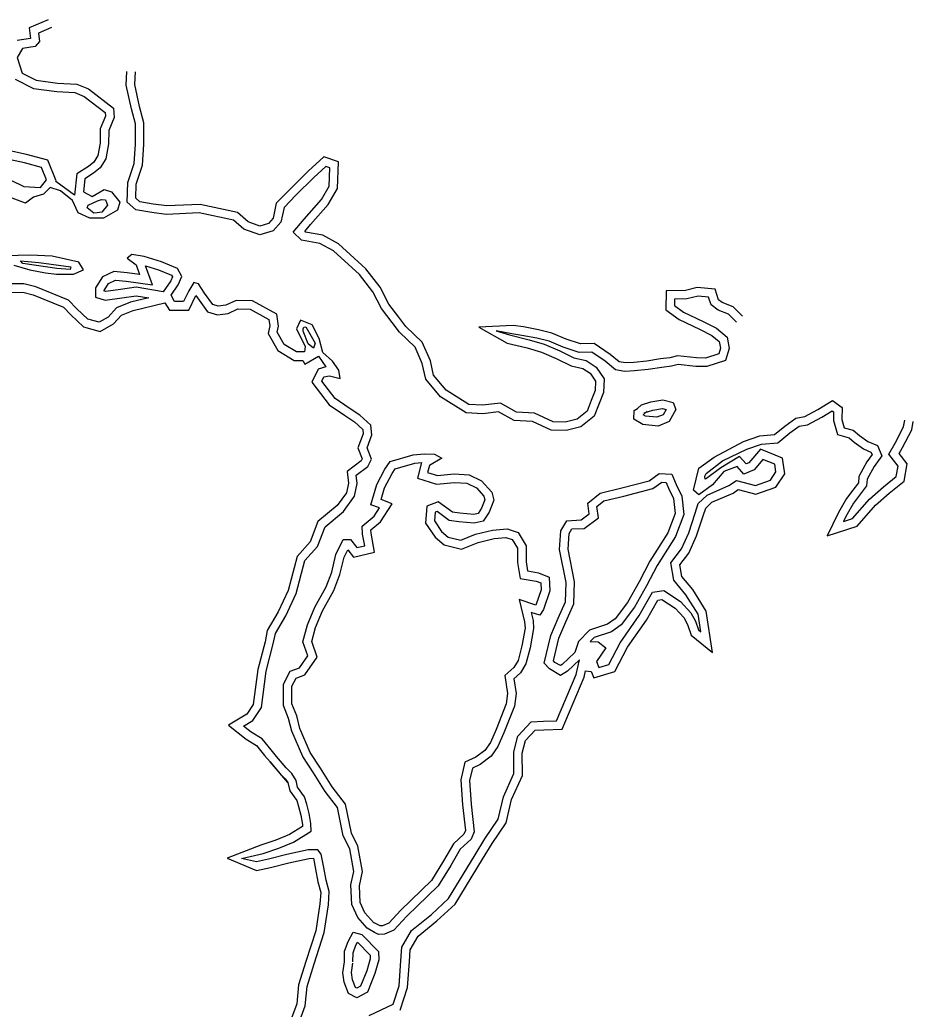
# Model space of a CAD drawing. Extents: x 2160437 to 2172832, y 205694 to 212444.
# Drawn here: x 2161874.3 to 2162189.3, y 211830.2 to 212178.8 of the extents above; entities that cross this region are included whole.
import ezdxf

# ---------------------------------------------------------------- set-up
doc = ezdxf.new("R2010")
doc.units = 0
doc.layers.add('RD_EX_H2O', color=7, linetype='Continuous')
doc.layers.add('RD_EX_VEG_ShrubLine', color=7, linetype='Continuous')

msp = doc.modelspace()

# ---------------------------------------------------------------- linework, layer by layer
at = {"layer": 'RD_EX_H2O'}
for points in [[(2161885.5, 212176.05), (2161880.9, 212174.13), (2161881.24, 212171.16), (2161879.69, 212169.39), (2161875.29, 212168.76), (2161873.41, 212165.52), (2161875.2, 212160.03), (2161880.05, 212157.54), (2161887.64, 212156.51), (2161894.4, 212156.17), (2161898.52, 212154.46), (2161907.33, 212147.69), (2161907.58, 212144.36), (2161905.68, 212139.84), (2161905.64, 212135.08), (2161904.63, 212129.85), (2161902.66, 212126.63), (2161900.24, 212124.72), (2161897.21, 212122.81), (2161896.78, 212118.25), (2161899.88, 212116.61), (2161904.03, 212119.01), (2161906.69, 212118.25), (2161909.59, 212114.61), (2161908.71, 212111.73), (2161903.78, 212108.87), (2161898.95, 212108.89), (2161894.86, 212110.8), (2161892.92, 212115.16), (2161888.62, 212118.54), (2161884.99, 212119.76), (2161882.63, 212117.4), (2161879.09, 212116.27), (2161876.36, 212114.22), (2161870.62, 212116.36)], [(2162112.67, 212056.68), (2162106.41, 212057.38), (2162104.12, 212056.78), (2162100.65, 212056.34), (2162095.81, 212055.61), (2162091.06, 212055.08), (2162087.69, 212054.92), (2162084.38, 212055.51), (2162080.72, 212058.52), (2162075.96, 212061.75), (2162071.53, 212061.59), (2162065.84, 212063.5), (2162061.01, 212065.58), (2162056.55, 212066.61), (2162051.36, 212067.63), (2162047.76, 212068.11), (2162042.23, 212069.17), (2162046.94, 212067.82), (2162053.92, 212066.11), (2162059.24, 212064.58), (2162064.71, 212062.2), (2162069.66, 212059.73), (2162073.99, 212058.79), (2162077.56, 212056.46), (2162080.36, 212052.28), (2162080.12, 212047.55), (2162078.55, 212043.6), (2162076.8, 212039.13), (2162072.16, 212035.37), (2162066.93, 212034.1), (2162061.64, 212034.17), (2162055.03, 212037.3), (2162048.6, 212037.63), (2162043.15, 212040.66), (2162037.56, 212040), (2162031.65, 212040.35), (2162022.64, 212046.01), (2162017.46, 212052.19), (2162016.22, 212057.69), (2162013.66, 212063.47), (2162008.18, 212068.71), (2162005.57, 212072.17), (2162001.88, 212077.05), (2161998.78, 212083.02), (2161994.09, 212089.07), (2161984.87, 212097.41), (2161980.15, 212100.05), (2161973.66, 212101.12), (2161970.66, 212104), (2161974.52, 212108.61), (2161980.64, 212115.46), (2161983.33, 212120.22), (2161983.61, 212126.62), (2161982.25, 212127.08), (2161978, 212123.26), (2161971.62, 212116.97), (2161967.5, 212112.7), (2161966.37, 212107.48), (2161963.64, 212104.41), (2161958.91, 212103), (2161953.31, 212105.02), (2161949.66, 212108.2), (2161937.6, 212110.76), (2161925.97, 212110.24), (2161920.91, 212110.94), (2161915.27, 212111.89), (2161912.2, 212114.6), (2161912.38, 212121.46), (2161914.63, 212128.17), (2161915.08, 212134.96), (2161915.08, 212142.14), (2161913.65, 212147.5), (2161911.81, 212155.79), (2161912.09, 212160.62)], [(2161871.13, 212122.27), (2161875.71, 212120.04), (2161881.62, 212119.69), (2161883.69, 212122.48), (2161881.95, 212126.81), (2161875.94, 212128.47), (2161869.37, 212129.88)], [(2161872.19, 212092.34), (2161877.85, 212090.72), (2161883.32, 212089.66), (2161887.21, 212089.14), (2161893.23, 212089.24), (2161896.75, 212090.66), (2161895.14, 212093.46), (2161885.76, 212095.59), (2161877.98, 212095.86), (2161869.48, 212095.67)], [(2161970.76, 211820.13), (2161974.9, 211831.42), (2161975.58, 211838.17), (2161978.07, 211846.15), (2161981.63, 211857.17), (2161983.13, 211867.01), (2161983.42, 211871.65), (2161982.33, 211875.69), (2161981.53, 211880.11), (2161980.62, 211884.82), (2161979.36, 211886.41), (2161976, 211886.3), (2161968.51, 211884.75), (2161961.96, 211883.02), (2161957.72, 211882.15), (2161952.44, 211883.24), (2161960.15, 211885.07), (2161965.66, 211886.95), (2161970.81, 211889.04), (2161977, 211892.97), (2161976.95, 211895.58), (2161976.3, 211899.15), (2161975.5, 211902.42), (2161974.73, 211905.05), (2161972.27, 211908.45), (2161971.73, 211910.77), (2161970.24, 211913.27), (2161968.24, 211915.23), (2161964.84, 211919.28), (2161962.94, 211921.53), (2161959.75, 211925.43), (2161955.84, 211927.77), (2161953.16, 211929.94), (2161956.51, 211931.91), (2161959.53, 211936.47), (2161961.19, 211949.33), (2161963.69, 211958.93), (2161964.41, 211962.57), (2161968.06, 211968.86), (2161971.75, 211976.65), (2161974.79, 211988.29), (2161979.24, 211993.29), (2161981.94, 212000.21), (2161988.41, 212005.55), (2161992.29, 212010.95), (2161993.23, 212015.43), (2161992.92, 212018.33), (2161997.02, 212021.43), (2161998.31, 212024.01), (2161996.76, 212027.98), (2161998.48, 212032.58), (2161998.13, 212035.93), (2161994.15, 212039.56), (2161990.48, 212042.02), (2161985.45, 212045.38), (2161980.81, 212051.47), (2161981.53, 212053.01), (2161983.52, 212053.34), (2161987.23, 212052.39), (2161986.82, 212055.4), (2161984.56, 212058.58), (2161981.21, 212061.63), (2161979.83, 212066.49), (2161977.38, 212071.29), (2161973.32, 212073.03), (2161971.83, 212069.92), (2161974.98, 212063.72), (2161974.72, 212061.82), (2161971.85, 212061.77), (2161967.51, 212064.42), (2161965.01, 212068.73), (2161965.49, 212070.86), (2161964.88, 212075.1), (2161956.36, 212079.85), (2161950.6, 212079.93), (2161946.94, 212078.27), (2161944.25, 212077.92), (2161942.33, 212078.52), (2161939.42, 212082.54), (2161937.3, 212085.81), (2161935.64, 212086.26), (2161933.91, 212083.37), (2161932.06, 212079.52), (2161928.88, 212079.55), (2161927.65, 212081.75), (2161930.19, 212085.38), (2161931.43, 212088.4), (2161929.93, 212091.18), (2161924.23, 212093.54), (2161918.15, 212095.39), (2161913.82, 212096.17), (2161912.22, 212094.88), (2161915.33, 212092.46), (2161916.56, 212089.07), (2161912.18, 212089.67), (2161907.48, 212090.17), (2161903.48, 212088.25), (2161901, 212084.35), (2161900.98, 212081.11), (2161904.36, 212080.01), (2161910.27, 212080.8), (2161915.34, 212081.57), (2161919.79, 212080.85), (2161913.35, 212079.29), (2161908.4, 212077.31), (2161905.44, 212074.02), (2161902.26, 212072.24), (2161898.29, 212073.35), (2161894.42, 212076.96), (2161891.5, 212080.08), (2161880.02, 212084.75), (2161875.74, 212085.84), (2161870.24, 212085.77)], [(2162127.03, 212072.25), (2162124.17, 212075.11), (2162120.49, 212076.53), (2162118.03, 212078.33), (2162117.19, 212081.14), (2162113.44, 212081.48), (2162109.49, 212080.45), (2162105.19, 212080.37), (2162105.17, 212078.13), (2162108.31, 212075.78), (2162115.23, 212072.53), (2162119.98, 212070.15), (2162123.72, 212066.99), (2162124.37, 212062.97), (2162123.18, 212058.79), (2162116.55, 212056.61), (2162112.67, 212056.68)], [(2161997.52, 211827.98), (2162006, 211831.96), (2162008.07, 211838.42), (2162008.68, 211847.22), (2162009, 211852.06), (2162012.39, 211857.98), (2162019.43, 211863.58), (2162025.44, 211869.16), (2162034.87, 211884.61), (2162038.31, 211890.21), (2162042.98, 211897.11), (2162044.81, 211905), (2162048.5, 211913.19), (2162048.47, 211920.84), (2162049.96, 211926.41), (2162054.64, 211931.45), (2162058.95, 211931.67), (2162063.53, 211931.83), (2162070.43, 211948.18), (2162071.67, 211953.33), (2162067.37, 211949.26), (2162064.96, 211947.77), (2162061.06, 211950.07), (2162059.24, 211952.15), (2162061.53, 211961.88), (2162064.09, 211967.94), (2162066.68, 211973.68), (2162066.92, 211980.6), (2162064.62, 211992.15), (2162065.1, 211998.79), (2162067.23, 212002.33), (2162072.27, 212002.58), (2162075.11, 212004.73), (2162074.61, 212008.55), (2162078.89, 212012.03), (2162086.59, 212013.91), (2162096.24, 212016.4), (2162099.77, 212019.01), (2162104.24, 212018.67), (2162105.73, 212015.06), (2162107.68, 212010.99), (2162108.41, 212004.47), (2162105.45, 211996.73), (2162099.04, 211986.53), (2162095.31, 211979.32), (2162091.07, 211971.8), (2162086.34, 211965.58), (2162082.9, 211963.16), (2162076.83, 211961.16), (2162075.46, 211959.73), (2162078.29, 211959.6), (2162080.97, 211957.55), (2162077.63, 211952.68), (2162078.45, 211950.63), (2162081.99, 211951.68), (2162085.97, 211959.31), (2162092.7, 211968.9), (2162097.43, 211977.1), (2162101.4, 211977.77), (2162107.31, 211973.84), (2162110.95, 211969.91), (2162112.54, 211966.91), (2162113.62, 211963.84), (2162114.45, 211963.16), (2162113.5, 211969.42), (2162109.13, 211976.26), (2162104.91, 211981.42), (2162103.88, 211987.53), (2162107.61, 211992.46), (2162110.16, 211998.1), (2162112.43, 212005), (2162113.55, 212008.4), (2162116.62, 212011.34), (2162124.33, 212014.71), (2162127, 212016.51), (2162133.67, 212014.76), (2162138.94, 212016.59), (2162140.93, 212019.54), (2162140.51, 212022.19), (2162136.35, 212023.89), (2162133.2, 212020.26), (2162129.61, 212018.7), (2162127.23, 212021.4), (2162122.54, 212019.67), (2162118.54, 212014.93), (2162113.72, 212011.45), (2162111.87, 212013.07), (2162113.67, 212020.79), (2162119.16, 212024.68), (2162129.48, 212030.24), (2162135.21, 212032.28), (2162140.44, 212032.68), (2162144, 212035.64), (2162147.98, 212038.47), (2162151.09, 212038.99), (2162155.63, 212041.45), (2162160.82, 212044.69), (2162164.31, 212042.16), (2162164.17, 212038.01), (2162165.02, 212035.1), (2162168.12, 212034.24), (2162170.35, 212032.39), (2162173.31, 212030.28), (2162176.72, 212028.8), (2162178.24, 212025.23), (2162175.52, 212021.47), (2162173.12, 212016.96), (2162172.87, 212014.55), (2162170.38, 212011.29), (2162168.26, 212008.46), (2162165.6, 212003.77), (2162164.76, 212002.04), (2162167.86, 212003.05), (2162173.89, 212009.88), (2162178.89, 212014.3), (2162183.35, 212017.93), (2162183.97, 212021.56), (2162180.71, 212025.79), (2162182.92, 212029.6), (2162185.93, 212035.34), (2162186.37, 212037.78)]]:
    msp.add_lwpolyline(points, dxfattribs=at)
for points in [[(2162093.54, 212043.16), (2162096.79, 212044.22), (2162101, 212044.9), (2162104.69, 212044.01), (2162105.62, 212041.55), (2162103.29, 212037.32), (2162099.43, 212035.69), (2162093.96, 212036.24), (2162090.8, 212038.15), (2162090.95, 212041.14), (2162092.12, 212041.88)], [(2161996.8, 211858.71), (2161993.49, 211862.55), (2161991.34, 211867.04), (2161991.02, 211873.98), (2161992.08, 211878.73), (2161990.62, 211886.69), (2161988.35, 211891.23), (2161986.33, 211901.21), (2161982.02, 211906.89), (2161977.81, 211913.54), (2161974.09, 211919.27), (2161970.24, 211928.13), (2161969.07, 211932.66), (2161967.27, 211937.26), (2161967.28, 211944.73), (2161969.59, 211949.25), (2161972.91, 211950.48), (2161975.85, 211954.66), (2161974.11, 211959.59), (2161975.72, 211965.68), (2161978.38, 211971.84), (2161982.36, 211979), (2161984.33, 211984.21), (2161985.78, 211990.44), (2161988.35, 211995.65), (2161990.87, 211995.71), (2161993.1, 211992.87), (2161995.92, 211993.52), (2161995.17, 211997.59), (2161994.99, 212000.37), (2161999.22, 212003.96), (2162001.08, 212006.82), (2161998.11, 212007.95), (2162000.15, 212015.05), (2162002.98, 212020.53), (2162004.87, 212023.2), (2162013.06, 212025.57), (2162016.9, 212025.94), (2162020.57, 212025.75), (2162023.11, 212024.4), (2162018.72, 212021.78), (2162018.11, 212019.29), (2162021.56, 212018.22), (2162027.49, 212018.84), (2162032.75, 212018.45), (2162037.13, 212016.38), (2162040.7, 212012.37), (2162041.43, 212009.51), (2162039.83, 212005.37), (2162037.68, 212002.16), (2162034.52, 212001.48), (2162029.15, 212001.96), (2162025.73, 212002.45), (2162021.41, 212005.57), (2162020.72, 212005.31), (2162020.48, 212002.26), (2162023.02, 211998.5), (2162025.32, 211996.53), (2162029.86, 211995.42), (2162034.99, 211997.52), (2162041.02, 211999.03), (2162046.09, 211999.48), (2162049.99, 211998.14), (2162052.79, 211993.42), (2162052.8, 211987.79), (2162053.32, 211984.61), (2162057.23, 211983.96), (2162060.97, 211982.45), (2162061.2, 211977.57), (2162058.92, 211971.06), (2162057.71, 211968.99), (2162054.57, 211970.01), (2162055.27, 211967.11), (2162055.47, 211964.29), (2162054.22, 211957.58), (2162052.77, 211951.93), (2162050.88, 211948.73), (2162048.54, 211946.6), (2162049.28, 211941.46), (2162048.71, 211937), (2162045, 211927.58), (2162042.88, 211922.77), (2162040.51, 211919.3), (2162036.67, 211916.47), (2162033.88, 211915.14), (2162032.88, 211910.79), (2162033.41, 211902.46), (2162034.5, 211892.75), (2162033.41, 211890.08), (2162029.57, 211886.56), (2162026.29, 211880.89), (2162021.84, 211873.64), (2162010.79, 211862.95), (2162006.24, 211858.06), (2162002.92, 211856.61), (2162000.76, 211856.5), (2161999.41, 211857.18)], [(2161988.74, 211846.91), (2161988.81, 211850.66), (2161990.03, 211854.02), (2161991.81, 211857.3), (2161994.91, 211856.51), (2162000.8, 211850.54), (2162000.88, 211847.59), (2161999.47, 211842.79), (2161996.87, 211836.24), (2161993.15, 211834.19), (2161990.26, 211835.71), (2161988.73, 211839.76), (2161988.17, 211843.05)]]:
    msp.add_lwpolyline(points, close=True, dxfattribs=at)
at = {"layer": 'RD_EX_VEG_ShrubLine'}
for points in [[(2161884.34, 212178.82), (2161877.67, 212176.03), (2161878.1, 212172.19), (2161873.43, 212171.53)], [(2162129.15, 212074.38), (2162125.85, 212077.68), (2162121.94, 212079.18), (2162120.62, 212080.15), (2162119.49, 212083.95), (2162113.19, 212084.52), (2162109.08, 212083.44), (2162102.22, 212083.32), (2162102.15, 212076.64), (2162106.76, 212073.19), (2162113.92, 212069.83), (2162118.32, 212067.63), (2162120.94, 212065.41), (2162121.31, 212063.15), (2162120.73, 212061.14), (2162116.09, 212059.62), (2162112.86, 212059.67), (2162106.19, 212060.42), (2162103.55, 212059.74), (2162100.23, 212059.31), (2162095.42, 212058.59), (2162090.83, 212058.07), (2162087.88, 212057.93), (2162085.68, 212058.33), (2162082.52, 212060.92), (2162076.83, 212064.78), (2162071.96, 212064.61), (2162066.91, 212066.3), (2162061.95, 212068.45), (2162057.17, 212069.54), (2162051.85, 212070.59), (2162048.24, 212071.07), (2162036.15, 212070.5), (2162046.17, 212064.92), (2162053.15, 212063.21), (2162058.22, 212061.75), (2162063.44, 212059.48), (2162068.66, 212056.87), (2162072.81, 212055.98), (2162075.41, 212054.28), (2162077.32, 212051.44), (2162077.15, 212048.2), (2162075.76, 212044.7), (2162074.3, 212040.97), (2162070.79, 212038.13), (2162066.59, 212037.1), (2162062.34, 212037.16), (2162055.78, 212040.27), (2162049.44, 212040.59), (2162043.75, 212043.75), (2162037.47, 212043.01), (2162032.59, 212043.3), (2162024.63, 212048.3), (2162020.23, 212053.56), (2162019.08, 212058.63), (2162016.16, 212065.22), (2162010.43, 212070.71), (2162007.96, 212073.98), (2162004.43, 212078.66), (2162001.32, 212084.64), (2161996.3, 212091.12), (2161986.64, 212099.86), (2161981.15, 212102.93), (2161975.07, 212103.93), (2161974.76, 212104.22), (2161976.78, 212106.64), (2161983.09, 212113.7), (2161986.3, 212119.37), (2161986.7, 212128.73), (2161981.56, 212130.48), (2161975.95, 212125.44), (2161969.49, 212119.08), (2161964.75, 212114.17), (2161963.61, 212108.88), (2161961.96, 212107.04), (2161959, 212106.16), (2161954.85, 212107.65), (2161951.05, 212110.97), (2161937.85, 212113.78), (2161926.11, 212113.25), (2161921.36, 212113.9), (2161916.61, 212114.7), (2161915.23, 212115.92), (2161915.37, 212120.93), (2161917.59, 212127.58), (2161918.08, 212134.86), (2161918.08, 212142.54), (2161916.57, 212148.22), (2161914.83, 212156.03), (2161915.09, 212160.44)], [(2161872.73, 212157.93), (2161879.14, 212154.64), (2161887.36, 212153.52), (2161893.73, 212153.2), (2161897.01, 212151.84), (2161904.44, 212146.13), (2161904.53, 212144.86), (2161902.69, 212140.45), (2161902.64, 212135.38), (2161901.79, 212130.95), (2161900.38, 212128.65), (2161898.5, 212127.17), (2161894.37, 212124.56), (2161893.65, 212117.06), (2161886.96, 212121.84), (2161887.1, 212122.04), (2161884.18, 212129.31), (2161876.66, 212131.39), (2161870.8, 212132.64)], [(2161870.13, 212082.77), (2161875.38, 212082.84), (2161879.08, 212081.89), (2161889.76, 212077.55), (2161892.29, 212074.83), (2161896.77, 212070.65), (2161902.65, 212069.02), (2161907.34, 212071.65), (2161910.16, 212074.79), (2161914.26, 212076.42), (2161925.39, 212079.13), (2161927.11, 212076.56), (2161933.93, 212076.51), (2161936.42, 212081.66), (2161936.95, 212080.84), (2161940.48, 212075.95), (2161943.99, 212074.86), (2161947.76, 212075.36), (2161951.22, 212076.92), (2161955.56, 212076.86), (2161962.13, 212073.2), (2161962.44, 212070.98), (2161961.83, 212068.24), (2161965.3, 212062.25), (2161971.03, 212058.75), (2161974.11, 212058.81), (2161974.77, 212057.5), (2161979.64, 212060.34), (2161982.27, 212056.54), (2161979.49, 212055.7), (2161977.32, 212051.1), (2161983.37, 212043.16), (2161988.82, 212039.53), (2161992.29, 212037.19), (2161995.27, 212034.48), (2161995.42, 212032.97), (2161993.55, 212027.96), (2161995.03, 212024.16), (2161994.65, 212023.4), (2161989.75, 212019.7), (2161990.19, 212015.58), (2161989.48, 212012.19), (2161986.2, 212007.62), (2161979.43, 212002.02), (2161976.64, 211994.88), (2161972.07, 211989.75), (2161968.92, 211977.68), (2161965.4, 211970.26), (2161961.56, 211963.64), (2161960.77, 211959.59), (2161958.24, 211949.9), (2161956.64, 211937.54), (2161954.39, 211934.15), (2161947.91, 211930.33), (2161954.12, 211925.3), (2161957.76, 211923.13), (2161960.64, 211919.61), (2161962.54, 211917.36)], [(2162073.81, 211949.4), (2162075.79, 211949.19), (2162076.67, 211946.98), (2162084.06, 211949.16), (2162088.54, 211957.75), (2162095.24, 211967.28), (2162099.32, 211974.38), (2162100.73, 211974.61), (2162105.36, 211971.54), (2162108.48, 211968.16), (2162109.79, 211965.71), (2162111.07, 211962.04), (2162118.6, 211955.94), (2162116.37, 211970.5), (2162111.56, 211978.03), (2162107.73, 211982.7), (2162107.05, 211986.75), (2162110.2, 211990.91), (2162112.95, 211997.01), (2162115.28, 212004.06), (2162116.16, 212006.75), (2162118.31, 212008.81), (2162125.78, 212012.07), (2162127.55, 212013.26), (2162133.79, 212011.63), (2162140.87, 212014.08), (2162144.08, 212018.84), (2162143.2, 212024.33), (2162135.49, 212027.48), (2162131.38, 212022.74), (2162130.42, 212022.32), (2162128.12, 212024.92), (2162121.52, 212021), (2162116.48, 212017.14), (2162115.97, 212016.99), (2162115.82, 212018.01), (2162115.82, 212018.01), (2162116.33, 212019), (2162122.1, 212023.44), (2162130.7, 212027.49), (2162135.83, 212029.32), (2162141.62, 212029.76), (2162145.83, 212033.26), (2162149.15, 212035.62), (2162152.08, 212036.11), (2162157.14, 212038.85), (2162160.69, 212041.07), (2162161.26, 212040.66), (2162161.16, 212037.63), (2162162.61, 212032.66), (2162166.7, 212031.52), (2162168.52, 212030.02), (2162171.82, 212027.65), (2162174.43, 212026.52), (2162174.81, 212025.61), (2162172.96, 212023.06), (2162170.2, 212017.85), (2162169.98, 212015.7), (2162167.99, 212013.1), (2162165.74, 212010.1), (2162162.95, 212005.17), (2162158.98, 211997.01), (2162169.57, 212000.45), (2162176.02, 212007.76), (2162180.83, 212012.01), (2162186.12, 212016.31), (2162187.15, 212022.35), (2162184.32, 212026.03), (2162185.54, 212028.16), (2162188.8, 212034.35), (2162189.32, 212037.25)], [(2162094.47, 212040.3), (2162097.5, 212041.29), (2162100.89, 212041.84), (2162102.18, 212041.53), (2162101.16, 212039.68), (2162098.96, 212038.75), (2162094.93, 212039.15), (2162094.13, 212039.64), (2162095.55, 212040.93)], [(2161999.08, 211860.67), (2161996.02, 211864.21), (2161994.31, 211867.79), (2161994.03, 211873.72), (2161995.14, 211878.67), (2161993.5, 211887.65), (2161991.21, 211892.22), (2161989.14, 211902.48), (2161984.48, 211908.6), (2161980.33, 211915.16), (2161976.74, 211920.7), (2161973.09, 211929.11), (2161971.93, 211933.58), (2161970.27, 211937.82), (2161970.28, 211944.01), (2161971.73, 211946.84), (2161974.83, 211948), (2161979.19, 211954.2), (2161977.25, 211959.72), (2161978.56, 211964.7), (2161981.08, 211970.52), (2161985.09, 211977.74), (2161987.2, 211983.34), (2161988.63, 211989.42), (2161989.93, 211992.06), (2161991.92, 211989.52), (2161999.39, 211991.25), (2161998.16, 211997.96), (2161998.08, 211999.06), (2162001.5, 212001.96), (2162005.63, 212008.3), (2162001.75, 212009.77), (2162002.95, 212013.94), (2162005.55, 212018.97), (2162006.71, 212020.6), (2162013.63, 212022.61), (2162015.89, 212022.83), (2162014.52, 212017.27), (2162021.25, 212015.17), (2162027.53, 212015.83), (2162031.97, 212015.5), (2162035.3, 212013.93), (2162037.97, 212010.92), (2162038.28, 212009.7), (2162037.15, 212006.76), (2162035.87, 212004.84), (2162034.34, 212004.51), (2162029.49, 212004.94), (2162026.89, 212005.31), (2162021.85, 212008.95), (2162017.87, 212007.44), (2162017.41, 212001.45), (2162020.76, 211996.49), (2162023.91, 211993.79), (2162030.09, 211992.27), (2162035.93, 211994.66), (2162041.52, 211996.06), (2162045.72, 211996.43), (2162047.97, 211995.66), (2162049.79, 211992.59), (2162049.8, 211987.54), (2162050.71, 211982.01), (2162056.41, 211981.05), (2162058.06, 211980.39), (2162058.17, 211978.01), (2162056.28, 211972.61), (2162050.39, 211974.54), (2162052.3, 211966.65), (2162052.45, 211964.46), (2162051.29, 211958.23), (2162049.97, 211953.08), (2162048.53, 211950.64), (2162045.34, 211947.75), (2162046.25, 211941.43), (2162045.78, 211937.75), (2162042.23, 211928.74), (2162040.25, 211924.23), (2162038.32, 211921.41), (2162035.12, 211919.05), (2162031.28, 211917.23), (2162029.86, 211911.03), (2162030.42, 211902.2), (2162031.43, 211893.17), (2162030.89, 211891.84), (2162027.2, 211888.46), (2162023.71, 211882.43), (2162019.48, 211875.53), (2162008.65, 211865.05), (2162004.47, 211860.56), (2162002.22, 211859.58), (2162001.4, 211859.54), (2162000.85, 211859.81), (2161999.01, 211860.75)], [(2162008.45, 211829.8), (2162011.04, 211837.85), (2162011.67, 211847.02), (2162011.95, 211851.17), (2162014.71, 211855.99), (2162021.39, 211861.3), (2162027.78, 211867.24), (2162037.43, 211883.04), (2162040.83, 211888.59), (2162045.78, 211895.89), (2162047.66, 211904.04), (2162051.5, 211912.55), (2162051.47, 211920.45), (2162052.67, 211924.92), (2162056.01, 211928.52), (2162059.08, 211928.68), (2162065.54, 211928.9), (2162073.29, 211947.24), (2162073.81, 211949.4)], [(2161968.81, 211910.08), (2161962.54, 211917.36), (2161966.04, 211913.19), (2161967.86, 211911.4), (2161968.81, 211910.08), (2161968.81, 211910.08), (2161969.49, 211907.18), (2161972, 211903.71), (2161972.6, 211901.65), (2161973.37, 211898.52), (2161973.95, 211895.28), (2161973.97, 211894.6), (2161969.43, 211891.72), (2161964.61, 211889.76), (2161959.32, 211887.96), (2161947.48, 211883.38), (2161957.72, 211879.08), (2161962.65, 211880.1), (2161969.2, 211881.83), (2161976.36, 211883.31), (2161977.85, 211883.36), (2161978.58, 211879.56), (2161979.4, 211875.03), (2161980.4, 211871.35), (2161980.14, 211867.33), (2161978.7, 211857.86), (2161975.21, 211847.06), (2161972.62, 211838.78), (2161971.95, 211832.09), (2161968.02, 211821.35)], [(2161991.74, 211846.85), (2161991.8, 211850.11), (2161992.77, 211852.79), (2161993.33, 211853.81), (2161993.35, 211853.81), (2161997.84, 211849.27), (2161997.87, 211847.98), (2161996.63, 211843.77), (2161994.48, 211838.34), (2161993.12, 211837.59), (2161992.66, 211837.83), (2161991.64, 211840.55), (2161991.21, 211843.08), (2161991.71, 211846.47)]]:
    msp.add_lwpolyline(points, dxfattribs=at)
for points in [[(2161898.46, 212113.54), (2161901.67, 212115.05), (2161903.17, 212115.5), (2161904.49, 212115.34), (2161905.2, 212113.46), (2161903.24, 212111.04), (2161901.55, 212110.76), (2161900.39, 212110.68), (2161898.04, 212112.6), (2161898.04, 212112.6)], [(2161892.27, 212091.74), (2161892.02, 212090.81), (2161887.33, 212091.19), (2161875.35, 212092.95), (2161874.57, 212093.91), (2161881.04, 212093.25)], [(2161924.88, 212083.02), (2161915.35, 212084.61), (2161909.85, 212083.77), (2161904.64, 212083.07), (2161903.99, 212083.29), (2161904, 212083.47), (2161905.55, 212085.92), (2161908.01, 212087.1), (2161911.81, 212086.69), (2161921.09, 212085.43), (2161918.65, 212092.1), (2161923.22, 212090.72), (2161927.79, 212088.82), (2161928.12, 212088.22), (2161927.54, 212086.83)], [(2161975.19, 212070.69), (2161978.4, 212064.9), (2161977.86, 212063.14), (2161975.96, 212064.7), (2161974.19, 212069.06), (2161974.26, 212069.98), (2161974.49, 212070.49)], [(2162071.32, 211959.74), (2162070.06, 211955.94), (2162065.54, 211951.65), (2162064.92, 211951.27), (2162063.01, 211952.41), (2162062.52, 211952.97), (2162064.39, 211960.94), (2162066.84, 211966.74), (2162069.66, 211972.98), (2162069.93, 211980.84), (2162067.64, 211992.34), (2162068.04, 211997.86), (2162068.98, 211999.41), (2162073.35, 211999.63), (2162078.31, 212003.39), (2162077.8, 212007.28), (2162080.26, 212009.28), (2162087.31, 212011), (2162097.56, 212013.64), (2162100.66, 212015.94), (2162102.17, 212015.82), (2162102.99, 212013.83), (2162104.76, 212010.15), (2162105.35, 212004.86), (2162102.76, 211998.08), (2162096.44, 211988.02), (2162092.67, 211980.75), (2162088.56, 211973.45), (2162084.23, 211967.77), (2162081.54, 211965.87), (2162075.18, 211963.77)]]:
    msp.add_lwpolyline(points, close=True, dxfattribs=at)

doc.saveas('drawing.dxf')
